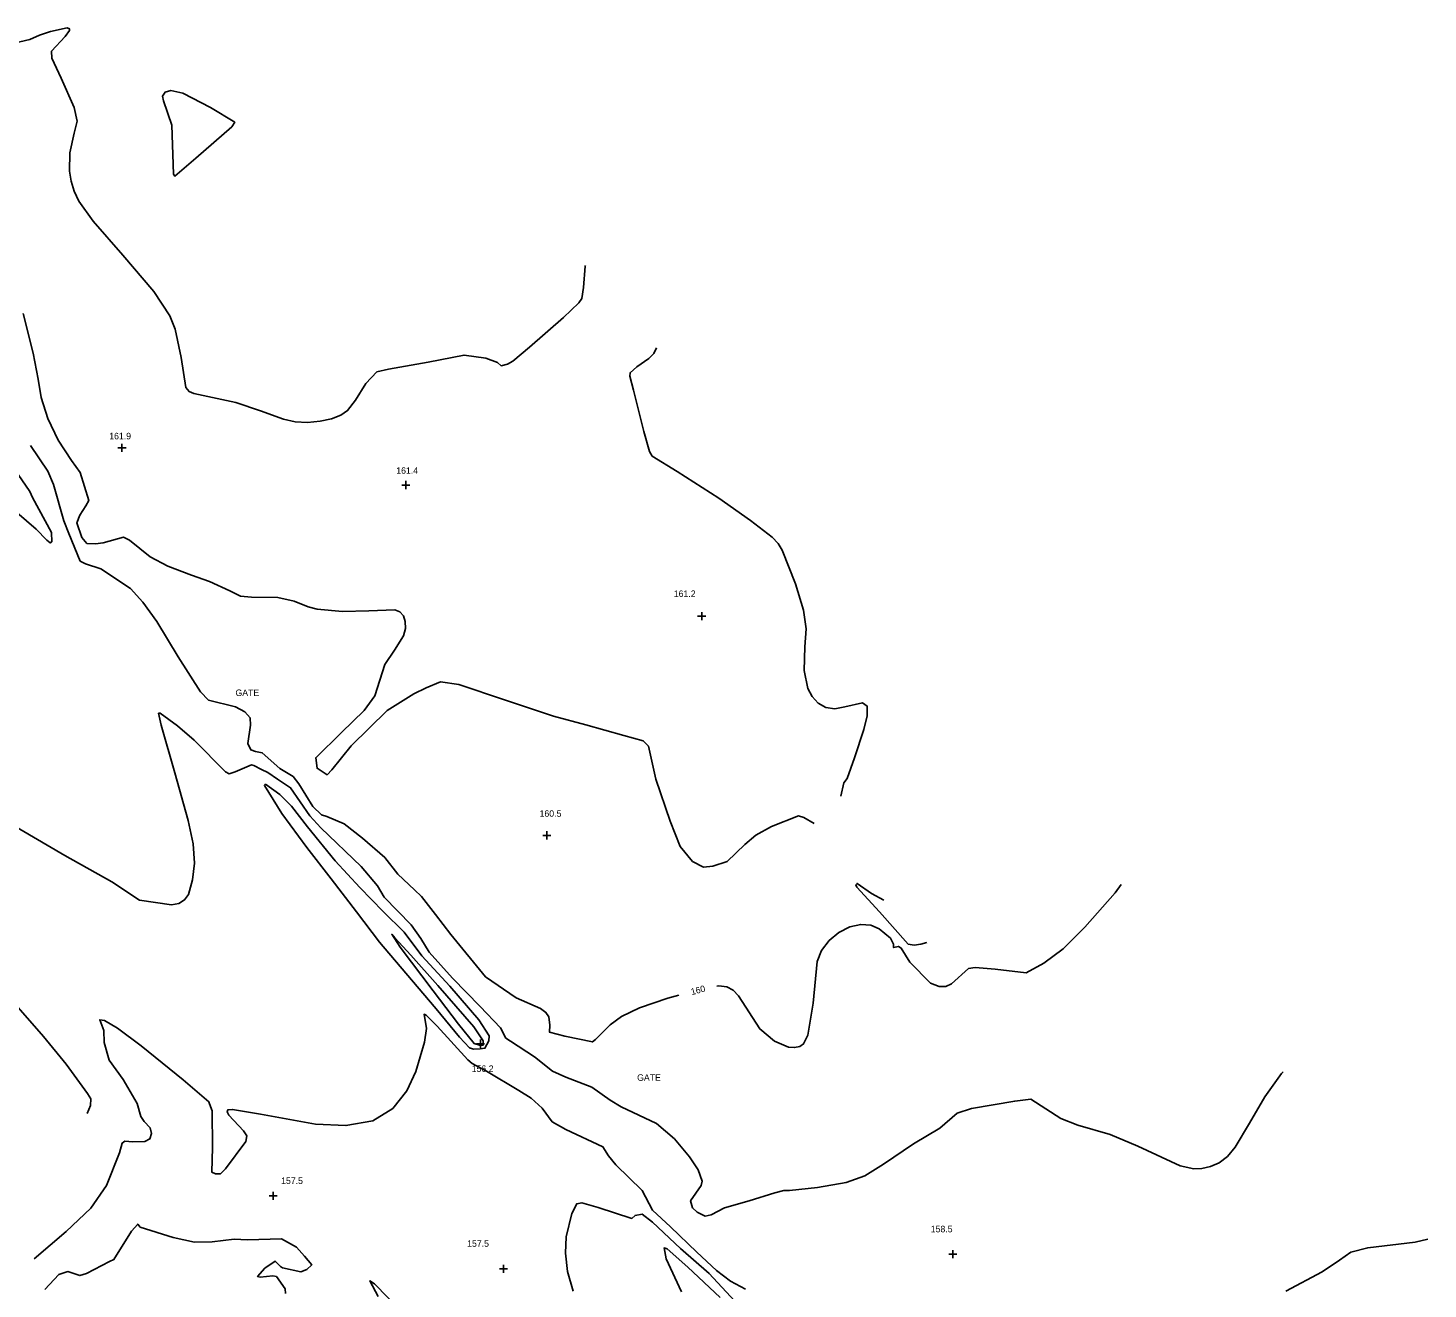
# Model space of a CAD drawing. Extents: x 1475150 to 2003689, y 770235 to 1112803.
# Drawn here: x 2000243.3 to 2000672.9, y 773818.5 to 774205.5 of the extents above; entities that cross this region are included whole.
import ezdxf

# ---------------------------------------------------------------- set-up
doc = ezdxf.new("R2010")
doc.units = 0
for name, color, linetype in [('RD_DTM_Major1', 7, 'Continuous'), ('RD_DTM_Major1_Lbl', 7, 'Continuous'), ('RD_DTM_Minor1', 7, 'Continuous'), ('RD_DTM_Spot_Elev', 7, 'Continuous'), ('RD_TX_Misc1', 7, 'Continuous')]:
    doc.layers.add(name, color=color, linetype=linetype)

msp = doc.modelspace()

# ---------------------------------------------------------------- linework, layer by layer
at = {"layer": 'RD_DTM_Major1'}
for points in [[(2000244.11, 774077.38), (2000249.36, 774069.5), (2000251.16, 774065.41), (2000254.28, 774054.21), (2000255.79, 774050.34), (2000259.34, 774041.9), (2000260.98, 774041.02), (2000265.69, 774039.5), (2000274.71, 774033.46), (2000278.48, 774029.32), (2000282.81, 774023.37), (2000289.42, 774012.49), (2000296.25, 774001.73), (2000298.66, 773999.23), (2000306.96, 773997.13), (2000309.84, 773995.65), (2000311.45, 773993.8), (2000311.61, 773991.55), (2000310.71, 773985.93), (2000311.66, 773984), (2000313.1, 773983.42), (2000315.19, 773983.08), (2000320.55, 773978.26), (2000324.62, 773975.77), (2000326.42, 773973.51), (2000330.68, 773966.59), (2000333.31, 773964.02), (2000334.96, 773963.52), (2000340.29, 773961.23), (2000345.92, 773956.87), (2000352.81, 773950.88), (2000356.8, 773945.8), (2000361.84, 773940.96), (2000364.04, 773938.98), (2000368.28, 773933.41), (2000373.05, 773927.32), (2000383.68, 773914.27), (2000393.08, 773907.84), (2000400.55, 773904.59), (2000402.19, 773903.36), (2000403.1, 773902.02), (2000403.37, 773899.48), (2000403.29, 773897.33), (2000408.04, 773896.04), (2000416.45, 773894.34), (2000417.41, 773895.11), (2000421.97, 773899.6), (2000425.38, 773902.1), (2000430.96, 773904.76), (2000439.59, 773907.73), (2000442.95, 773908.63)], [(2000454.63, 773911.41), (2000455.3, 773911.49), (2000457.72, 773911.24), (2000459.69, 773910.25), (2000461.33, 773908.47), (2000467.87, 773898.33), (2000472.32, 773894.59), (2000476.65, 773892.74), (2000478.52, 773892.59), (2000480.08, 773892.92), (2000481.29, 773893.71), (2000482.62, 773896.43), (2000484.17, 773906.17), (2000485.39, 773918.99), (2000486.79, 773922.39), (2000489.11, 773925.43), (2000492.12, 773927.9), (2000495.46, 773929.62), (2000498.8, 773930.39), (2000501.85, 773930.1), (2000504.46, 773929.05), (2000507.93, 773926.21), (2000508.84, 773924.37), (2000508.9, 773923.29), (2000510.36, 773923.64), (2000511.25, 773923.1), (2000513.87, 773918.75), (2000520.19, 773912.34), (2000522.88, 773911.33), (2000524.96, 773911.36), (2000526.67, 773912.18), (2000531.9, 773916.84), (2000533.94, 773917.14), (2000540, 773916.66), (2000549.58, 773915.51), (2000554.96, 773918.45), (2000560.9, 773922.91), (2000567.59, 773929.54), (2000576.83, 773940.06), (2000578.66, 773942.63)]]:
    msp.add_lwpolyline(points, dxfattribs=at)
at = {"layer": 'RD_DTM_Minor1'}
for points in [[(2000231.52, 774199.12), (2000243.87, 774201.94), (2000246.87, 774203.24), (2000250.19, 774204.45), (2000255.35, 774205.48), (2000255.99, 774205.26), (2000255.99, 774204.68), (2000254.69, 774202.91), (2000250.48, 774198.35), (2000250.64, 774196.21), (2000253.48, 774190.08), (2000257.51, 774181.13), (2000258.37, 774176.93), (2000257.47, 774173.23), (2000256.17, 774167.14), (2000256.05, 774161.54), (2000256.5, 774158.48), (2000257.43, 774155.4), (2000258.91, 774152.37), (2000263.33, 774146.23), (2000272.44, 774135.75), (2000281.9, 774124.63), (2000286.79, 774117.16), (2000288.5, 774113.08), (2000290.3, 774104.31), (2000291.77, 774095.12), (2000292.71, 774093.95), (2000294.2, 774093.3), (2000307.08, 774090.52), (2000314.68, 774087.96), (2000321.64, 774085.39), (2000325.26, 774084.63), (2000329.09, 774084.44), (2000332.92, 774084.79), (2000336.43, 774085.58), (2000339.31, 774086.7), (2000341.35, 774088.07), (2000343.78, 774091.29), (2000346.99, 774096.38), (2000350.34, 774100.01), (2000353.9, 774100.76), (2000366.04, 774102.97), (2000377.12, 774105.09), (2000383.74, 774104.17), (2000387.35, 774102.82), (2000388.47, 774101.84), (2000390.42, 774102.3), (2000392.1, 774103.23), (2000397.21, 774107.54), (2000407.56, 774116.64), (2000412.26, 774121.11), (2000413.21, 774122.49), (2000413.72, 774125.85), (2000414.27, 774132.37), (2000414.31, 774132.58)], [(2000299.27, 774181.04), (2000290.76, 774185.52), (2000287.08, 774186.31), (2000285.35, 774185.78), (2000284.61, 774184.55), (2000284.89, 774183.16), (2000287.46, 774175.66), (2000287.96, 774160.62), (2000288.32, 774160.05), (2000294.77, 774165.5), (2000305.87, 774175.18), (2000306.71, 774176.53), (2000299.27, 774181.04)], [(2000241.82, 774117.91), (2000244.87, 774105.66), (2000246.44, 774097.72), (2000247.34, 774092.09), (2000249.42, 774085.6), (2000252.6, 774079.01), (2000256.69, 774072.78), (2000259.3, 774069.11), (2000261.99, 774060.43), (2000261.06, 774058.8), (2000259.22, 774055.98), (2000258.31, 774053.63), (2000259.8, 774049.14), (2000261.37, 774047.3), (2000263.97, 774047.13), (2000266.41, 774047.52), (2000272.62, 774049.23), (2000274.43, 774048.27), (2000280.77, 774043.21), (2000286.21, 774040.34), (2000293.43, 774037.52), (2000298.98, 774035.64), (2000305.18, 774032.78), (2000308.53, 774031.12), (2000311.85, 774030.81), (2000320, 774030.67), (2000324.95, 774029.61), (2000329.22, 774027.85), (2000332.01, 774027.1), (2000339.75, 774026.41), (2000347.92, 774026.58), (2000355.85, 774026.96), (2000357.38, 774026.35), (2000358.46, 774025.09), (2000359.05, 774023.31), (2000359.1, 774021.2), (2000358.52, 774018.96), (2000355.78, 774014.57), (2000352.79, 774010.1), (2000351.23, 774005.32), (2000349.68, 774000.52), (2000346.47, 773995.99), (2000339.53, 773989.31), (2000331.6, 773981.55), (2000332.01, 773978.31), (2000335.12, 773976.33), (2000336.49, 773977.79), (2000342.47, 773985.18), (2000353.54, 773996.07), (2000361.7, 774001.15), (2000365.51, 774002.96), (2000369.87, 774004.78), (2000375.44, 774003.98), (2000389.53, 773999.31), (2000404.49, 773994.27), (2000414.5, 773991.6), (2000426.09, 773988.4), (2000432.01, 773986.72), (2000433.65, 773985.11), (2000435.96, 773974.95), (2000440.33, 773962.11), (2000443.41, 773954.3), (2000447.15, 773949.7), (2000450.6, 773947.97), (2000453.47, 773948.26), (2000457.78, 773949.7), (2000463.25, 773954.87), (2000466.6, 773957.73), (2000471.38, 773960.39), (2000479.71, 773963.72), (2000481.39, 773963.24), (2000484.53, 773961.36)], [(2000492.73, 773969.7), (2000493.57, 773973.86), (2000494.68, 773975.11), (2000496.9, 773981.48), (2000499.8, 773990.21), (2000500.77, 773994.44), (2000500.73, 773997.37), (2000499.34, 773998.38), (2000493.91, 773997.16), (2000490.82, 773996.59), (2000488.06, 773996.99), (2000485.74, 773998.32), (2000483.9, 774000.33), (2000482.58, 774002.82), (2000481.45, 774008.3), (2000481.67, 774015.56), (2000482.07, 774021.06), (2000481.22, 774026.82), (2000478.75, 774034.95), (2000474.7, 774045.2), (2000473.42, 774047.26), (2000471.63, 774049.18), (2000465.02, 774054.35), (2000455.23, 774061.16), (2000442.47, 774069.33), (2000434.83, 774074.1), (2000434.03, 774075.54), (2000432.25, 774081.65), (2000429.06, 774094.37), (2000427.93, 774098.62), (2000428.04, 774099.67), (2000430.15, 774101.51), (2000433.77, 774104.04), (2000435.31, 774105.58), (2000436.17, 774107.32)], [(2000239.14, 774070.14), (2000243.88, 774063.25), (2000244.63, 774061.43), (2000250.46, 774050.63), (2000250.65, 774047.83), (2000250.1, 774047.44), (2000249.11, 774048.31), (2000245.85, 774051.7), (2000236.18, 774059.99)], [(2000236.64, 773962.07), (2000254.58, 773951.53), (2000269.04, 773943.44), (2000277.53, 773937.87), (2000287.35, 773936.44), (2000289.62, 773936.84), (2000291.32, 773937.92), (2000292.51, 773939.59), (2000293.82, 773944.04), (2000294.37, 773949.15), (2000294, 773955.06), (2000292.48, 773962.27), (2000288.37, 773976.91), (2000284.18, 773991.54), (2000283.35, 773995.19), (2000283.82, 773995.23), (2000289.21, 773991.28), (2000294.25, 773986.94), (2000303.87, 773977.24), (2000304.98, 773976.62), (2000306.86, 773977.21), (2000311.89, 773979.39), (2000312.6, 773979.12), (2000314.96, 773977.9), (2000316.86, 773977.05), (2000319.88, 773974.93), (2000323.85, 773972.32), (2000329.82, 773963.75), (2000333.19, 773960.06), (2000345.55, 773948.16), (2000350.58, 773942.19), (2000352.62, 773938.74), (2000360.84, 773930.28), (2000363.81, 773926.06), (2000366.4, 773921.82), (2000373.5, 773913.92), (2000382.07, 773905.22), (2000388.23, 773898.69), (2000389.93, 773895.5), (2000391.3, 773894.59)], [(2000336.32, 773944.42), (2000328.87, 773953.94), (2000321.16, 773964.42), (2000315.84, 773973.04), (2000316.17, 773973.4), (2000320.56, 773970.25), (2000324.13, 773966.62), (2000329.1, 773960.28), (2000337.56, 773949.87), (2000345.12, 773941.74), (2000352.23, 773934.32), (2000358.67, 773927.99), (2000364.13, 773920.74), (2000372.68, 773911.47), (2000381.64, 773901.13), (2000384.81, 773896.21), (2000384.65, 773894.62), (2000383.51, 773892.39), (2000382, 773892.19), (2000379.99, 773892.14), (2000378.79, 773892.53), (2000375.72, 773895.82), (2000368.55, 773904.46), (2000361, 773913.33), (2000351.16, 773924.98), (2000344.04, 773934.27), (2000336.32, 773944.42)], [(2000505.89, 773937.78), (2000502.1, 773939.84), (2000497.68, 773942.95), (2000497.31, 773942.5), (2000497.65, 773941.8), (2000504.52, 773934.28), (2000513.38, 773924.36), (2000515.22, 773924.03), (2000517.22, 773924.3), (2000519.07, 773924.82)], [(2000355.87, 773926.31), (2000360.72, 773920.91), (2000369.03, 773911.6), (2000380.08, 773898.95), (2000383, 773894.67), (2000382.91, 773893.29), (2000382.1, 773893.19), (2000380.17, 773893.85), (2000375.42, 773899.8), (2000367.64, 773910.03), (2000357.5, 773923.35), (2000354.91, 773927.38), (2000355.87, 773926.31)], [(2000261.48, 773872.36), (2000262.52, 773874.82), (2000262.61, 773876.81), (2000261.6, 773878.5), (2000254.97, 773887.49), (2000248.02, 773896), (2000240.29, 773904.92)], [(2000245.18, 773827.78), (2000254.99, 773836.17), (2000262.54, 773843.26), (2000267.41, 773850.24), (2000271.34, 773860.33), (2000272.21, 773863.29), (2000273.02, 773863.83), (2000275.48, 773863.7), (2000279.13, 773863.79), (2000280.67, 773864.57), (2000281.21, 773866.17), (2000280.75, 773867.98), (2000278.99, 773869.93), (2000277.95, 773871.48), (2000276.82, 773875.46), (2000272.47, 773882.8), (2000268.15, 773888.67), (2000266.66, 773894.11), (2000266.59, 773897.84), (2000265.33, 773901.11), (2000266.78, 773900.86), (2000270.75, 773898.54), (2000278.02, 773893.1), (2000290.88, 773882.72), (2000298.77, 773875.97), (2000298.96, 773875.36), (2000299.82, 773873.17), (2000299.87, 773861.91), (2000299.67, 773854.37), (2000300.85, 773853.8), (2000302.36, 773853.87), (2000303.91, 773855.34), (2000310.1, 773863.8), (2000310.4, 773865.48), (2000309.39, 773867.03), (2000304.94, 773871.88), (2000304.4, 773872.9), (2000304.63, 773873.51), (2000306.09, 773873.63), (2000314.61, 773872.11), (2000331.52, 773869.05), (2000340.85, 773868.62), (2000349.08, 773870.07), (2000355.25, 773873.9), (2000359.5, 773879.33), (2000362.26, 773885.25), (2000364.98, 773894.27), (2000365.59, 773898.41), (2000364.83, 773902.82), (2000365.49, 773902.57), (2000368.81, 773899.17), (2000378.28, 773888.78), (2000379.53, 773887.7), (2000383.99, 773885.39), (2000393.86, 773879.44), (2000397.65, 773877.1), (2000401.09, 773874.01), (2000404.09, 773869.8), (2000408.33, 773867.44), (2000419.71, 773862.12), (2000421.42, 773859.37), (2000423.65, 773856.63), (2000431.76, 773848.68), (2000434.92, 773842.73), (2000440.48, 773837.54), (2000448.48, 773829.8), (2000454.5, 773824.17), (2000458.89, 773820.86), (2000463.45, 773818.41)], [(2000391.3, 773894.59), (2000398.66, 773889.7), (2000404.18, 773885.34), (2000408.36, 773883.53), (2000416.25, 773880.46), (2000421.92, 773876.47), (2000425.27, 773874.39), (2000436.14, 773869.27), (2000441.62, 773864.59), (2000446.23, 773859.07), (2000448.95, 773855.07), (2000450.16, 773851.56), (2000449.81, 773850.23), (2000446.59, 773845.54), (2000447.22, 773843.44), (2000448.63, 773842.12), (2000451.1, 773840.89), (2000452.92, 773841.23), (2000457, 773843.45), (2000464.56, 773845.56), (2000472.46, 773848.03), (2000475.23, 773848.75), (2000476.95, 773848.69), (2000485.54, 773849.68), (2000494.28, 773851.16), (2000500.04, 773853.23), (2000505.83, 773856.84), (2000515.01, 773863), (2000523.03, 773867.89), (2000528.38, 773872.45), (2000532.81, 773873.88), (2000546.06, 773876.16), (2000551.02, 773876.79), (2000560.16, 773870.85), (2000565.42, 773868.8), (2000575.31, 773865.89), (2000583.79, 773862.35), (2000596.8, 773856.28), (2000601.02, 773855.4), (2000603.46, 773855.49), (2000606.1, 773856.05), (2000608.78, 773857.23), (2000611.35, 773859.19), (2000613.68, 773862), (2000618.04, 773869.39), (2000622.8, 773877.49), (2000627.95, 773884.65), (2000628.38, 773885.16)], [(2000410.59, 773817.87), (2000408.87, 773823.91), (2000408.23, 773829.53), (2000408.47, 773834.5), (2000410.14, 773841.71), (2000411.65, 773844.65), (2000413.19, 773844.93), (2000418.28, 773843.46), (2000428.52, 773840.13), (2000429.59, 773841.08), (2000431.77, 773841.5), (2000434.91, 773838.99), (2000443.5, 773830.95), (2000452.27, 773823.22), (2000460.19, 773814.71)], [(2000248.49, 773818.34), (2000252.77, 773822.97), (2000255.52, 773823.84), (2000257.02, 773823.34), (2000259.18, 773822.63), (2000261.28, 773823.24), (2000268.33, 773826.98), (2000269.64, 773827.51), (2000275.08, 773836.2), (2000276.98, 773838.43), (2000277.73, 773837.47), (2000287.87, 773834.29), (2000294.41, 773832.86), (2000299.84, 773832.96), (2000306.51, 773833.83), (2000310.6, 773833.58), (2000321.11, 773833.87), (2000325.69, 773831.32), (2000328.13, 773828.56), (2000330.35, 773825.88), (2000328.8, 773824.49), (2000326.96, 773823.78), (2000321.42, 773825.01), (2000320.8, 773825.42), (2000319.09, 773827.08), (2000315.95, 773824.88), (2000313.75, 773822.31), (2000314.52, 773822.16), (2000318.39, 773822.5), (2000319.54, 773822.37), (2000322.25, 773818.59), (2000322.35, 773817.13)], [(2000629.22, 773817.84), (2000640.43, 773823.76), (2000645.69, 773827.38), (2000649.14, 773829.81), (2000654.39, 773831.13), (2000668.89, 773832.89), (2000672.85, 773833.76)], [(2000443.8, 773817.59), (2000439.06, 773827.78), (2000438.48, 773831.1), (2000439.37, 773830.77), (2000445.78, 773825.19), (2000455.68, 773815.92)], [(2000350.7, 773816.24), (2000348.2, 773821.02), (2000349.6, 773820.04), (2000357.83, 773811.67)]]:
    msp.add_lwpolyline(points, dxfattribs=at)
at = {"layer": 'RD_DTM_Spot_Elev'}
for p, q in [((2000272.12, 774075.39), (2000272.12, 774077.89)), ((2000270.87, 774076.64), (2000273.37, 774076.64)), ((2000357.96, 774065.21), (2000360.46, 774065.21)), ((2000359.21, 774063.96), (2000359.21, 774066.46)), ((2000450, 774023.75), (2000450, 774026.25)), ((2000448.75, 774025), (2000451.25, 774025)), ((2000401.23, 773957.71), (2000403.73, 773957.71)), ((2000402.48, 773956.46), (2000402.48, 773958.96)), ((2000380.89, 773893.77), (2000383.39, 773893.77)), ((2000382.14, 773892.52), (2000382.14, 773895.02)), ((2000317.28, 773847.1), (2000319.78, 773847.1)), ((2000318.53, 773845.85), (2000318.53, 773848.35)), ((2000525.81, 773829.19), (2000528.31, 773829.19)), ((2000527.06, 773827.94), (2000527.06, 773830.44)), ((2000387.97, 773824.68), (2000390.47, 773824.68)), ((2000389.22, 773823.43), (2000389.22, 773825.93))]:
    msp.add_line(p, q, dxfattribs=at)

# ---------------------------------------------------------------- texts
at = {"layer": 'RD_DTM_Major1_Lbl'}
msp.add_text('160', height=2, rotation=14.9782, dxfattribs=at).set_placement((2000446.98, 773908.67))
at = {"layer": 'RD_DTM_Spot_Elev'}
for s, p in [('161.9', (2000268.22, 774079.25)), ('161.4', (2000356.29, 774068.66)), ('161.2', (2000441.44, 774030.86)), ('160.5', (2000400.26, 773963.4)), ('156.2', (2000379.44, 773885.1)), ('157.5', (2000320.96, 773850.73)), ('158.5', (2000520.28, 773835.9)), ('157.5', (2000378.04, 773831.45))]:
    msp.add_text(s, height=2, dxfattribs=at).set_placement(p)
at = {"layer": 'RD_TX_Misc1'}
for p in [(2000306.96, 774000.47), (2000430.19, 773882.38)]:
    msp.add_text('GATE', height=2, dxfattribs=at).set_placement(p)

doc.saveas('drawing.dxf')
